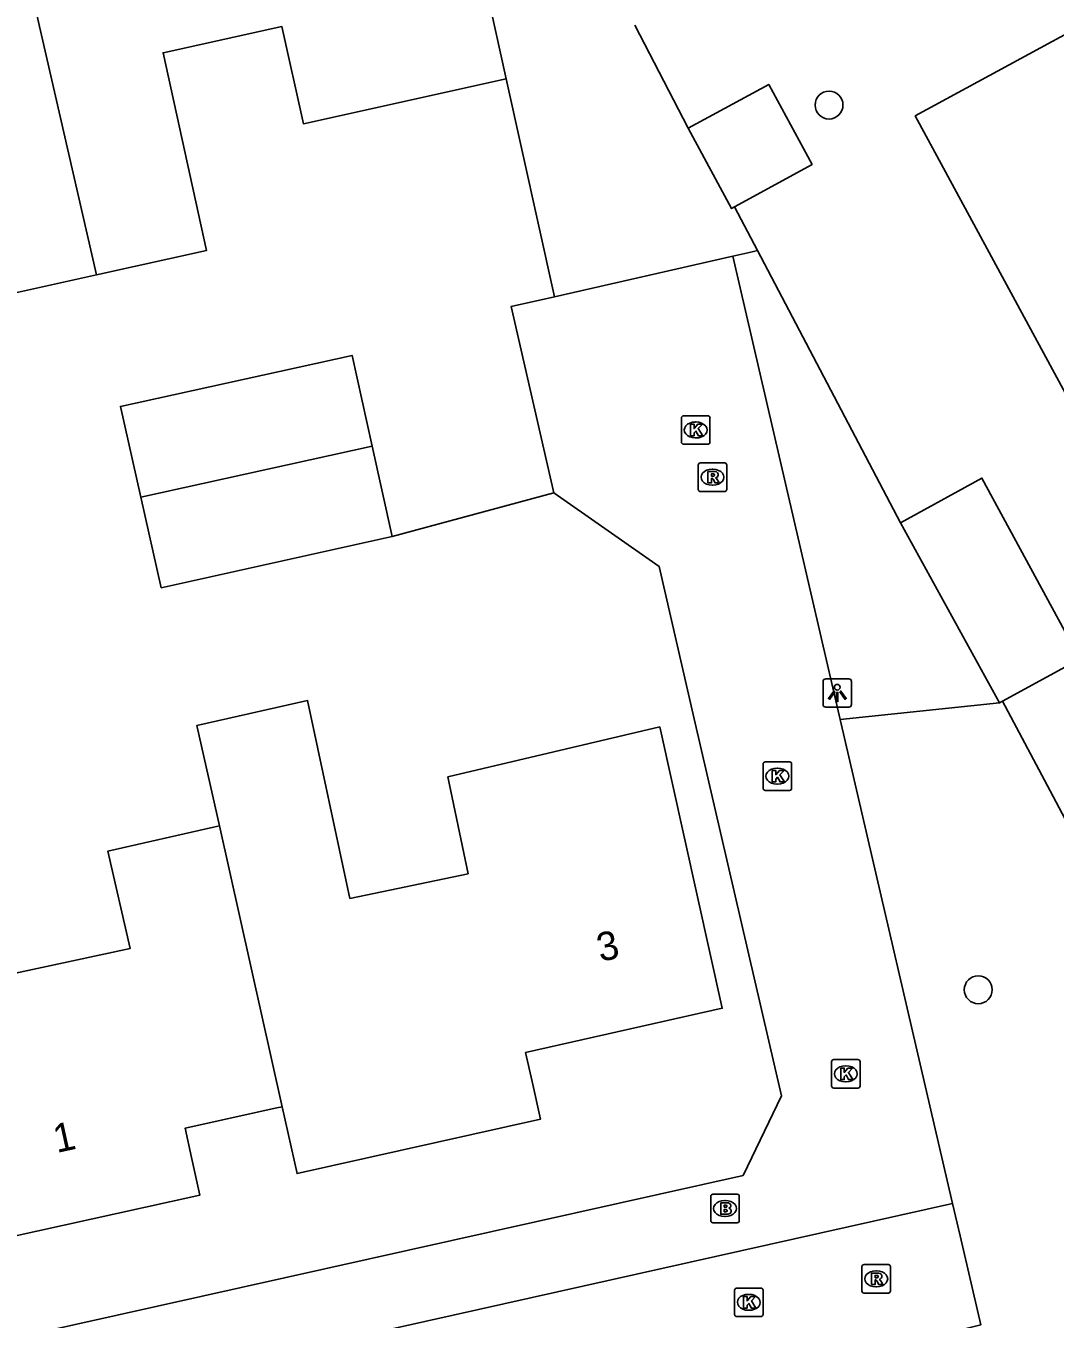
# Model space of a CAD drawing. Extents: x 162026 to 163499, y 387297 to 388169.
# Drawn here: x 162958.12 to 162994.22, y 387532.19 to 387577.55 of the extents above; entities that cross this region are included whole.
import ezdxf

# ---------------------------------------------------------------- set-up
doc = ezdxf.new("R2010")
doc.units = 0
for name, color, linetype in [('IMGEO_Boom', 7, 'Continuous'), ('IMGEO_Brandkraan', 7, 'Continuous'), ('IMGEO_Groenvoorziening', 7, 'Continuous'), ('IMGEO_Hek', 7, 'Continuous'), ('IMGEO_Kolk', 7, 'Continuous'), ('IMGEO_Lichtpunt', 7, 'Continuous'), ('IMGEO_Loofbos', 7, 'Continuous'), ('IMGEO_Muur', 7, 'Continuous'), ('IMGEO_Pand', 7, 'Continuous'), ('IMGEO_Pand_nummerreeks', 7, 'Continuous'), ('IMGEO_Rijbaan_lokaal_open', 7, 'Continuous'), ('IMGEO_Rioolput', 7, 'Continuous'), ('IMGEO_Voetpad_open', 7, 'Continuous')]:
    doc.layers.add(name, color=color, linetype=linetype)

msp = doc.modelspace()

# ---------------------------------------------------------------- linework, layer by layer
at = {"layer": 'IMGEO_Boom'}
for centre in [(162986.289, 387574.767), (162991.522, 387543.743)]:
    msp.add_circle(centre, 0.489, dxfattribs=at)
at = {"layer": 'IMGEO_Brandkraan'}
for p, q in [((162982.14, 387535.646), (162982.14, 387536.498)), ((162982.215, 387536.572), (162983.067, 387536.572)), ((162982.628, 387536.352), (162982.653, 387536.352)), ((162983.141, 387536.498), (162983.141, 387535.646)), ((162982.651, 387535.792), (162982.626, 387535.792)), ((162983.067, 387535.572), (162982.215, 387535.572))]:
    msp.add_line(p, q, dxfattribs=at)
for points in [[(162982.14, 387535.646), (162982.14, 387536.498)], [(162982.215, 387536.572), (162983.067, 387536.572)], [(162982.488, 387536.272), (162982.488, 387535.872), (162982.701, 387535.872)], [(162982.719, 387536.272), (162982.488, 387536.272)], [(162983.141, 387536.498), (162983.141, 387535.646)], [(162982.667, 387536.191), (162982.613, 387536.191), (162982.613, 387536.115)], [(162982.613, 387536.115), (162982.666, 387536.115)], [(162982.675, 387536.039), (162982.613, 387536.039), (162982.613, 387535.958)], [(162982.613, 387535.958), (162982.675, 387535.958)], [(162983.067, 387535.572), (162982.215, 387535.572)]]:
    msp.add_lwpolyline(points, dxfattribs=at)
for centre, radius, start, end in [((162982.217, 387536.496), 0.0765, 91.552, 178.448), ((162982.217, 387536.496), 0.0765, 91.552, 178.448), ((162982.723, 387536.127), 0.145, 59.4692, 91.5367), ((162982.748, 387536.174), 0.0922, 285.5137, 58.1501), ((162983.065, 387536.496), 0.0765, 1.552, 88.448), ((162983.065, 387536.496), 0.0765, 1.552, 88.448), ((162982.668, 387536.153), 0.0379, 267.8285, 90.9355), ((162982.676, 387535.998), 0.0404, 269.8759, 90.5077), ((162982.707, 387536.123), 0.251, 268.6676, 293.5347), ((162982.753, 387535.982), 0.105, 301.3115, 78.989), ((162982.217, 387535.648), 0.0765, 181.552, 268.448), ((162982.217, 387535.648), 0.0765, 181.552, 268.448), ((162983.065, 387535.648), 0.0765, 271.552, 358.448), ((162983.065, 387535.648), 0.0765, 271.552, 358.448)]:
    msp.add_arc(centre, radius, start, end, dxfattribs=at)
for centre, major_axis, ratio, start_param, end_param in [((162982.627, 387536.072), (-0.387, 0.002), 0.722429, 4.712389, 7.853982), ((162982.652, 387536.072), (-0.39, 0.002), 0.717154, 1.570796, 4.712389)]:
    msp.add_ellipse(centre, major_axis=major_axis, ratio=ratio, start_param=start_param, end_param=end_param, dxfattribs=at)
at = {"layer": 'IMGEO_Groenvoorziening'}
msp.add_lwpolyline([(162992.264, 387553.8), (162986.681, 387553.216)], dxfattribs=at)
at = {"layer": 'IMGEO_Hek'}
for points in [[(162988.801, 387560.113), (162983.781, 387569.664)], [(162996.59, 387545.901), (162994.043, 387550.717), (162992.379, 387553.863)]]:
    msp.add_lwpolyline(points, dxfattribs=at)
at = {"layer": 'IMGEO_Kolk'}
for p, q in [((162981.187, 387563.874), (162982.039, 387563.874)), ((162981.112, 387562.948), (162981.112, 387563.8)), ((162981.6, 387563.654), (162981.625, 387563.654)), ((162982.113, 387563.8), (162982.113, 387562.948)), ((162981.623, 387563.094), (162981.598, 387563.094)), ((162982.039, 387562.874), (162981.187, 387562.874)), ((162983.976, 387550.807), (162983.976, 387551.659)), ((162984.051, 387551.733), (162984.903, 387551.733)), ((162984.977, 387551.659), (162984.977, 387550.807)), ((162984.464, 387551.513), (162984.489, 387551.513)), ((162984.903, 387550.733), (162984.051, 387550.733)), ((162984.487, 387550.953), (162984.462, 387550.953)), ((162986.377, 387540.37), (162986.377, 387541.222)), ((162986.452, 387541.296), (162987.304, 387541.296)), ((162987.378, 387541.222), (162987.378, 387540.37)), ((162986.865, 387541.076), (162986.89, 387541.076)), ((162987.304, 387540.296), (162986.452, 387540.296)), ((162986.888, 387540.516), (162986.863, 387540.516)), ((162982.973, 387532.357), (162982.973, 387533.209)), ((162983.048, 387533.283), (162983.9, 387533.283)), ((162983.461, 387533.063), (162983.486, 387533.063)), ((162983.974, 387533.209), (162983.974, 387532.357)), ((162983.9, 387532.283), (162983.048, 387532.283)), ((162983.484, 387532.503), (162983.459, 387532.503))]:
    msp.add_line(p, q, dxfattribs=at)
for points in [[(162981.187, 387563.874), (162982.039, 387563.874)], [(162981.112, 387562.948), (162981.112, 387563.8)], [(162981.433, 387563.574), (162981.556, 387563.574), (162981.556, 387563.423), (162981.686, 387563.574), (162981.85, 387563.574), (162981.704, 387563.423), (162981.857, 387563.174), (162981.705, 387563.174), (162981.62, 387563.338), (162981.556, 387563.271), (162981.556, 387563.174), (162981.433, 387563.174), (162981.433, 387563.574)], [(162982.113, 387563.8), (162982.113, 387562.948)], [(162982.039, 387562.874), (162981.187, 387562.874)], [(162983.976, 387550.807), (162983.976, 387551.659)], [(162984.051, 387551.733), (162984.903, 387551.733)], [(162984.977, 387551.659), (162984.977, 387550.807)], [(162984.297, 387551.433), (162984.42, 387551.433), (162984.42, 387551.282), (162984.55, 387551.433), (162984.714, 387551.433), (162984.568, 387551.282), (162984.721, 387551.033), (162984.569, 387551.033), (162984.484, 387551.197), (162984.42, 387551.13), (162984.42, 387551.033), (162984.297, 387551.033), (162984.297, 387551.433)], [(162984.903, 387550.733), (162984.051, 387550.733)], [(162986.377, 387540.37), (162986.377, 387541.222)], [(162986.452, 387541.296), (162987.304, 387541.296)], [(162987.378, 387541.222), (162987.378, 387540.37)], [(162986.698, 387540.996), (162986.821, 387540.996), (162986.821, 387540.845), (162986.951, 387540.996), (162987.115, 387540.996), (162986.969, 387540.845), (162987.122, 387540.596), (162986.97, 387540.596), (162986.885, 387540.76), (162986.821, 387540.693), (162986.821, 387540.596), (162986.698, 387540.596), (162986.698, 387540.996)], [(162987.304, 387540.296), (162986.452, 387540.296)], [(162982.973, 387532.357), (162982.973, 387533.209)], [(162983.048, 387533.283), (162983.9, 387533.283)], [(162983.974, 387533.209), (162983.974, 387532.357)], [(162983.294, 387532.983), (162983.417, 387532.983), (162983.417, 387532.832), (162983.547, 387532.983), (162983.711, 387532.983), (162983.565, 387532.832), (162983.718, 387532.583), (162983.566, 387532.583), (162983.481, 387532.747), (162983.417, 387532.68), (162983.417, 387532.583), (162983.294, 387532.583), (162983.294, 387532.983)], [(162983.9, 387532.283), (162983.048, 387532.283)]]:
    msp.add_lwpolyline(points, dxfattribs=at)
for centre, start, end in [((162981.189, 387563.798), 91.552, 178.448), ((162981.189, 387563.798), 91.552, 178.448), ((162982.037, 387563.798), 1.552, 88.448), ((162982.037, 387563.798), 1.552, 88.448), ((162981.189, 387562.95), 181.552, 268.448), ((162981.189, 387562.95), 181.552, 268.448), ((162982.037, 387562.95), 271.552, 358.448), ((162982.037, 387562.95), 271.552, 358.448), ((162984.053, 387551.657), 91.552, 178.448), ((162984.053, 387551.657), 91.552, 178.448), ((162984.901, 387551.657), 1.552, 88.448), ((162984.901, 387551.657), 1.552, 88.448), ((162984.053, 387550.809), 181.552, 268.448), ((162984.053, 387550.809), 181.552, 268.448), ((162984.901, 387550.809), 271.552, 358.448), ((162984.901, 387550.809), 271.552, 358.448), ((162986.454, 387541.22), 91.552, 178.448), ((162986.454, 387541.22), 91.552, 178.448), ((162987.302, 387541.22), 1.552, 88.448), ((162987.302, 387541.22), 1.552, 88.448), ((162986.454, 387540.372), 181.552, 268.448), ((162986.454, 387540.372), 181.552, 268.448), ((162987.302, 387540.372), 271.552, 358.448), ((162987.302, 387540.372), 271.552, 358.448), ((162983.05, 387533.207), 91.552, 178.448), ((162983.05, 387533.207), 91.552, 178.448), ((162983.898, 387533.207), 1.552, 88.448), ((162983.898, 387533.207), 1.552, 88.448), ((162983.05, 387532.359), 181.552, 268.448), ((162983.05, 387532.359), 181.552, 268.448), ((162983.898, 387532.359), 271.552, 358.448), ((162983.898, 387532.359), 271.552, 358.448)]:
    msp.add_arc(centre, 0.0765, start, end, dxfattribs=at)
for centre, major_axis, ratio, start_param, end_param in [((162981.599, 387563.374), (-0.387, 0.002), 0.722429, 4.712389, 7.853982), ((162981.624, 387563.374), (-0.39, 0.002), 0.717154, 1.570796, 4.712389), ((162984.463, 387551.233), (-0.387, 0.002), 0.722429, 4.712389, 7.853982), ((162984.488, 387551.233), (-0.39, 0.002), 0.717154, 1.570796, 4.712389), ((162986.864, 387540.796), (-0.387, 0.002), 0.722429, 4.712389, 7.853982), ((162986.889, 387540.796), (-0.39, 0.002), 0.717154, 1.570796, 4.712389), ((162983.46, 387532.783), (-0.387, 0.002), 0.722429, 4.712389, 7.853982), ((162983.485, 387532.783), (-0.39, 0.002), 0.717154, 1.570796, 4.712389)]:
    msp.add_ellipse(centre, major_axis=major_axis, ratio=ratio, start_param=start_param, end_param=end_param, dxfattribs=at)
at = {"layer": 'IMGEO_Lichtpunt'}
for p, q in [((162986.079, 387554.554), (162986.079, 387553.747)), ((162986.079, 387554.554), (162986.079, 387553.747)), ((162986.981, 387554.649), (162986.173, 387554.649)), ((162986.981, 387554.649), (162986.173, 387554.649)), ((162987.075, 387553.747), (162987.075, 387554.554)), ((162987.075, 387553.747), (162987.075, 387554.554)), ((162986.173, 387553.653), (162986.981, 387553.653)), ((162986.173, 387553.653), (162986.981, 387553.653))]:
    msp.add_line(p, q, dxfattribs=at)
for points in [[(162986.453, 387554.218), (162986.492, 387554.19), (162986.304, 387553.928), (162986.266, 387553.955), (162986.453, 387554.218)], [(162986.555, 387554.17), (162986.602, 387554.17), (162986.602, 387553.848), (162986.555, 387553.848), (162986.555, 387554.17)], [(162986.665, 387554.19), (162986.703, 387554.217), (162986.89, 387553.955), (162986.851, 387553.927), (162986.665, 387554.19)]]:
    msp.add_lwpolyline(points, dxfattribs=at)
msp.add_circle((162986.578, 387554.352), 0.0994, dxfattribs=at)
for centre, start, end in [((162986.173, 387554.554), 90, 180), ((162986.173, 387554.554), 90, 180), ((162986.981, 387554.554), 0, 90), ((162986.981, 387554.554), 0, 90), ((162986.173, 387553.747), 180, 270), ((162986.173, 387553.747), 180, 270), ((162986.981, 387553.747), 270, 0), ((162986.981, 387553.747), 270, 360)]:
    msp.add_arc(centre, 0.0946, start, end, dxfattribs=at)
at = {"layer": 'IMGEO_Loofbos'}
for points in [[(162976.655, 387568.044), (162974.968, 387575.687)], [(162983.781, 387569.664), (162983.547, 387569.611), (162982.909, 387569.465)], [(162996.59, 387545.901), (162994.043, 387550.717), (162992.379, 387553.863)]]:
    msp.add_lwpolyline(points, dxfattribs=at)
at = {"layer": 'IMGEO_Muur'}
for points in [[(162970.959, 387559.636), (162976.638, 387561.168)], [(162976.638, 387561.168), (162980.326, 387558.592), (162981.562, 387553.243)]]:
    msp.add_lwpolyline(points, dxfattribs=at)
at = {"layer": 'IMGEO_Pand'}
for points in [[(162974.968, 387575.687), (162972.568, 387586.564)], [(162958.199, 387578.63), (162954.93, 387577.914), (162954.717, 387578.947), (162954.447, 387580.252), (162945.815, 387578.316), (162949.964, 387559.705), (162953.946, 387560.588), (162952.79, 387565.827), (162956.95, 387566.746), (162956.684, 387567.952), (162960.59, 387568.815)], [(162958.199, 387578.63), (162958.339, 387578.661), (162960.59, 387568.815)], [(162960.59, 387568.815), (162964.457, 387569.669), (162962.927, 387576.601), (162967.097, 387577.522), (162967.849, 387574.115), (162974.968, 387575.687)], [(162994.806, 387577.369), (162989.312, 387574.39), (162995.197, 387563.533), (163000.709, 387566.477), (162998.575, 387570.416)], [(162981.345, 387573.956), (162984.177, 387575.49), (162985.695, 387572.689), (162982.976, 387571.196)], [(162981.345, 387573.956), (162982.871, 387571.138), (162982.976, 387571.196)], [(162962.15, 387561.019), (162961.433, 387564.201), (162969.558, 387565.991), (162970.261, 387562.803)], [(162970.261, 387562.803), (162962.15, 387561.019)], [(162962.15, 387561.019), (162962.865, 387557.843), (162970.959, 387559.636), (162970.261, 387562.803)], [(162988.801, 387560.113), (162991.654, 387561.689), (162995.088, 387555.349), (162994.965, 387555.282)], [(162992.264, 387553.8), (162988.801, 387560.113)], [(162992.379, 387553.863), (162994.965, 387555.282)], [(162967.108, 387539.641), (162967.632, 387537.299), (162976.171, 387539.207), (162975.873, 387540.524), (162975.643, 387541.539), (162982.544, 387543.098), (162980.351, 387552.963), (162972.921, 387551.206), (162973.629, 387547.81), (162969.485, 387546.947), (162967.997, 387553.883), (162964.113, 387553.016), (162964.902, 387549.493)], [(162992.379, 387553.863), (162992.264, 387553.8)], [(162964.902, 387549.493), (162964.696, 387549.446), (162960.989, 387548.603), (162961.771, 387545.188), (162957.588, 387544.287), (162956.057, 387551.211), (162952.063, 387550.331), (162948.452, 387549.536), (162950.514, 387540.06), (162954.182, 387540.882), (162955.581, 387534.636), (162964.219, 387536.545), (162963.927, 387537.863), (162963.7, 387538.888), (162966.921, 387539.6), (162967.108, 387539.641)], [(162967.108, 387539.641), (162964.902, 387549.493)]]:
    msp.add_lwpolyline(points, dxfattribs=at)
at = {"layer": 'IMGEO_Rijbaan_lokaal_open'}
for points in [[(162949.932, 387527.156), (162990.621, 387536.248)], [(162990.621, 387536.248), (162990.883, 387535.118), (162991.609, 387531.991), (162989.532, 387531.48)]]:
    msp.add_lwpolyline(points, dxfattribs=at)
at = {"layer": 'IMGEO_Rioolput'}
for p, q in [((162981.701, 387561.29), (162981.701, 387562.142)), ((162981.776, 387562.216), (162982.628, 387562.216)), ((162982.702, 387562.142), (162982.702, 387561.29)), ((162982.189, 387561.996), (162982.214, 387561.996)), ((162982.628, 387561.216), (162981.776, 387561.216)), ((162982.212, 387561.436), (162982.187, 387561.436)), ((162987.444, 387533.182), (162987.444, 387534.034)), ((162987.519, 387534.108), (162988.371, 387534.108)), ((162988.445, 387534.034), (162988.445, 387533.182)), ((162987.932, 387533.888), (162987.957, 387533.888)), ((162988.371, 387533.108), (162987.519, 387533.108)), ((162987.955, 387533.328), (162987.93, 387533.328))]:
    msp.add_line(p, q, dxfattribs=at)
for points in [[(162981.701, 387561.29), (162981.701, 387562.142)], [(162981.776, 387562.216), (162982.628, 387562.216)], [(162982.702, 387562.142), (162982.702, 387561.29)], [(162982.29, 387561.914), (162982.038, 387561.916), (162982.038, 387561.516)], [(162982.038, 387561.516), (162982.162, 387561.516), (162982.162, 387561.678), (162982.173, 387561.678)], [(162982.216, 387561.835), (162982.162, 387561.835), (162982.162, 387561.754)], [(162982.162, 387561.754), (162982.214, 387561.754)], [(162982.22, 387561.649), (162982.291, 387561.516), (162982.431, 387561.516), (162982.366, 387561.642)], [(162982.628, 387561.216), (162981.776, 387561.216)], [(162987.444, 387533.182), (162987.444, 387534.034)], [(162987.519, 387534.108), (162988.371, 387534.108)], [(162988.445, 387534.034), (162988.445, 387533.182)], [(162988.033, 387533.806), (162987.781, 387533.808), (162987.781, 387533.408)], [(162987.781, 387533.408), (162987.905, 387533.408), (162987.905, 387533.57), (162987.916, 387533.57)], [(162987.959, 387533.727), (162987.905, 387533.727), (162987.905, 387533.646)], [(162987.905, 387533.646), (162987.957, 387533.646)], [(162987.963, 387533.541), (162988.034, 387533.408), (162988.174, 387533.408), (162988.109, 387533.534)], [(162988.371, 387533.108), (162987.519, 387533.108)]]:
    msp.add_lwpolyline(points, dxfattribs=at)
for centre, radius, start, end in [((162981.778, 387562.14), 0.0765, 91.552, 178.448), ((162981.778, 387562.14), 0.0765, 91.552, 178.448), ((162982.626, 387562.14), 0.0765, 1.552, 88.448), ((162982.626, 387562.14), 0.0765, 1.552, 88.448), ((162982.172, 387561.625), 0.0533, 26.0293, 88.6989), ((162982.198, 387561.943), 0.19, 274.7715, 282.9687), ((162982.222, 387561.739), 0.0964, 77.0061, 93.1865), ((162982.236, 387561.796), 0.0378, 276.6634, 79.6772), ((162982.289, 387561.804), 0.109, 350.3612, 89.416), ((162982.287, 387561.804), 0.112, 277.5842, 350.9817), ((162982.271, 387561.589), 0.108, 29.5134, 73.7905), ((162981.778, 387561.292), 0.0765, 181.552, 268.448), ((162981.778, 387561.292), 0.0765, 181.552, 268.448), ((162982.626, 387561.292), 0.0765, 271.552, 358.448), ((162982.626, 387561.292), 0.0765, 271.552, 358.448), ((162987.521, 387534.032), 0.0765, 91.552, 178.448), ((162987.521, 387534.032), 0.0765, 91.552, 178.448), ((162988.369, 387534.032), 0.0765, 1.552, 88.448), ((162988.369, 387534.032), 0.0765, 1.552, 88.448), ((162987.915, 387533.517), 0.0533, 26.0293, 88.6989), ((162987.941, 387533.835), 0.19, 274.7715, 282.9687), ((162987.965, 387533.631), 0.0964, 77.0061, 93.1865), ((162987.979, 387533.688), 0.0378, 276.6634, 79.6772), ((162988.032, 387533.696), 0.109, 350.3612, 89.416), ((162988.03, 387533.696), 0.112, 277.5842, 350.9817), ((162988.014, 387533.481), 0.108, 29.5134, 73.7905), ((162987.521, 387533.184), 0.0765, 181.552, 268.448), ((162987.521, 387533.184), 0.0765, 181.552, 268.448), ((162988.369, 387533.184), 0.0765, 271.552, 358.448), ((162988.369, 387533.184), 0.0765, 271.552, 358.448)]:
    msp.add_arc(centre, radius, start, end, dxfattribs=at)
for centre, major_axis, ratio, start_param, end_param in [((162982.188, 387561.716), (-0.387, 0.002), 0.722429, 4.712389, 7.853982), ((162982.213, 387561.716), (-0.39, 0.002), 0.717154, 1.570796, 4.712389), ((162987.931, 387533.608), (-0.387, 0.002), 0.722429, 4.712389, 7.853982), ((162987.956, 387533.608), (-0.39, 0.002), 0.717154, 1.570796, 4.712389)]:
    msp.add_ellipse(centre, major_axis=major_axis, ratio=ratio, start_param=start_param, end_param=end_param, dxfattribs=at)
at = {"layer": 'IMGEO_Voetpad_open'}
for points in [[(162979.472, 387577.568), (162981.345, 387573.956)], [(162982.976, 387571.196), (162983.781, 387569.664)], [(162982.909, 387569.465), (162976.655, 387568.044)], [(162986.681, 387553.216), (162982.909, 387569.465)], [(162988.801, 387560.113), (162983.781, 387569.664)], [(162976.655, 387568.044), (162975.135, 387567.699), (162976.638, 387561.168), (162980.326, 387558.592), (162981.562, 387553.243), (162984.617, 387540.021), (162983.273, 387537.234), (162949.567, 387529.714)], [(162990.621, 387536.248), (162986.681, 387553.216)]]:
    msp.add_lwpolyline(points, dxfattribs=at)

# ---------------------------------------------------------------- texts
at = {"layer": 'IMGEO_Pand_nummerreeks'}
for s, rotation, p in [('3', 12.7311, (162978.269, 387544.716)), ('1', 12.4618, (162959.198, 387538.016))]:
    msp.add_text(s, height=1, rotation=rotation, dxfattribs=at).set_placement(p)

doc.saveas('drawing.dxf')
